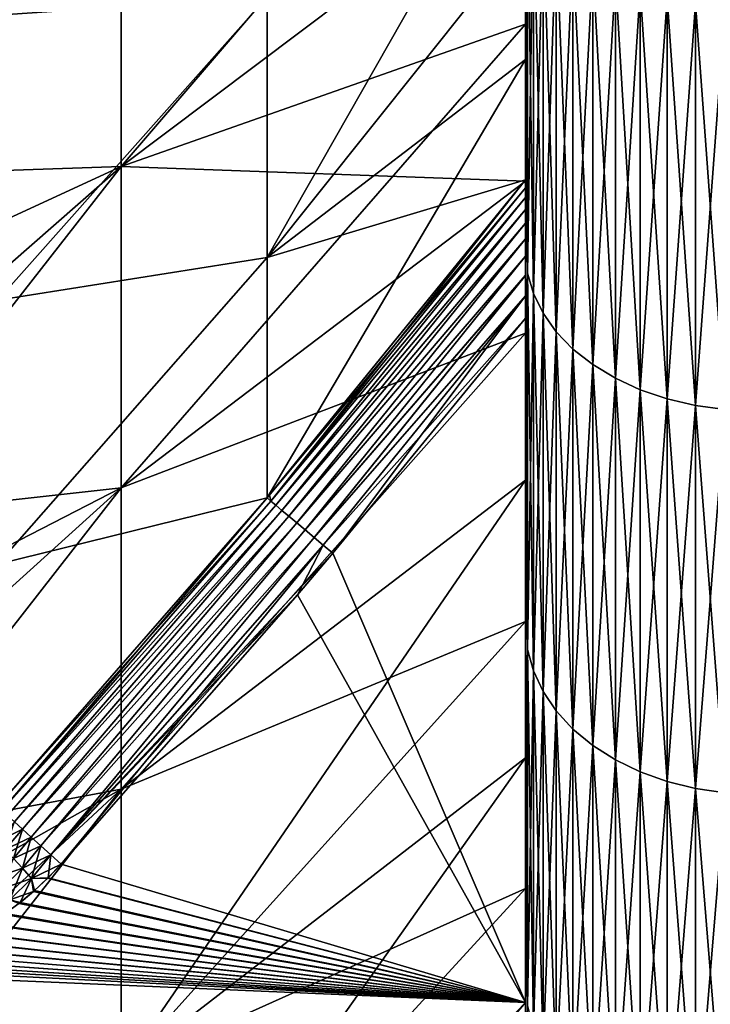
# Model space of a CAD drawing. Header units: metres. Extents: x -2 to 85, y -75 to 96.
# Tile 313 of 444: x 69.05 to 70.55, y 10.46 to 12.61. Entities that reach past the tile are written whole.
import ezdxf

# ---------------------------------------------------------------- set-up
doc = ezdxf.new("R2010")
doc.units = ezdxf.units.M
doc.layers.add('solid_20204500', color=7, linetype='CONTINUOUS')

msp = doc.modelspace()

# ---------------------------------------------------------------- linework, layer by layer
at = {"layer": 'solid_20204500'}
for points in [[(69.267471, 12.287435, 14.064637), (70.150002, 12.951229, 13.550469), (70.150002, 13.315054, 13.943904)], [(69.267471, 13.029425, 14.851955), (69.267471, 12.287435, 14.064637), (70.150002, 13.315054, 13.943904)], [(70.150002, 13.079295, -10.725822), (69.585594, 12.657926, -11.162893), (69.585594, 12.089182, -10.336116)], [(70.150002, 12.794712, -10.318425), (70.150002, 13.079295, -10.725822), (69.585594, 12.089182, -10.336116)], [(69.267471, 13.029469, -14.852), (68.349998, 12.256035, -15.204054), (68.349998, 12.657879, -15.60943)], [(69.267471, 12.287477, -14.064684), (68.349998, 12.256035, -15.204054), (69.267471, 13.029469, -14.852)], [(69.267471, 13.029425, 14.851955), (68.349998, 12.657879, 15.60943), (68.349998, 12.256035, 15.204054)], [(69.267471, 13.029425, 14.851955), (68.349998, 12.256035, 15.204054), (68.349998, 11.864979, 14.78838)], [(69.267471, 13.029425, 14.851955), (68.349998, 11.864979, 14.78838), (69.267471, 12.287435, 14.064637)], [(69.267471, 12.287477, -14.064684), (69.267471, 13.029469, -14.852), (70.150002, 12.951229, -13.550469)], [(69.267471, 12.287477, -14.064684), (70.150002, 12.951229, -13.550469), (70.150002, 12.598007, -13.147576)], [(69.267471, 12.287435, 14.064637), (70.150002, 12.598007, 13.147576), (70.150002, 12.951229, 13.550469)], [(70.150002, 12.77725, -17.241438), (70.150002, 12.598007, -13.147576), (70.150002, 12.951229, -13.550469)], [(70.150002, 12.777249, 17.241438), (70.150002, 12.951229, 13.550469), (70.150002, 12.598007, 13.147576)], [(70.154274, 12.915885, 17.449236), (70.150002, 12.777249, 17.241438), (70.150002, 12.339345, 16.844681)], [(70.154274, 12.054824, 16.666065), (70.154274, 12.915885, 17.449236), (70.150002, 12.339345, 16.844681)], [(70.154274, 12.915885, -17.449236), (70.154274, 12.054824, -16.666065), (70.150002, 12.77725, -17.241438)], [(70.167053, 12.873893, 17.497812), (70.154274, 12.915885, 17.449236), (70.154274, 12.054824, 16.666065)], [(70.167053, 12.010435, -16.71246), (70.154274, 12.054824, -16.666065), (70.154274, 12.915885, -17.449236)], [(70.167053, 12.873893, -17.497812), (70.167053, 12.010435, -16.71246), (70.154274, 12.915885, -17.449236)], [(70.167053, 12.010435, 16.71246), (70.167053, 12.873893, 17.497812), (70.154274, 12.054824, 16.666065)], [(70.18811, 12.833353, 17.544708), (70.167053, 12.873893, 17.497812), (70.167053, 12.010435, 16.71246)], [(70.18811, 11.967581, -16.757252), (70.167053, 12.010435, -16.71246), (70.167053, 12.873893, -17.497812)], [(70.18811, 12.833353, -17.544708), (70.18811, 11.967581, -16.757252), (70.167053, 12.873893, -17.497812)], [(70.18811, 11.967581, 16.757252), (70.18811, 12.833353, 17.544708), (70.167053, 12.010435, 16.71246)], [(70.217087, 12.79496, 17.589121), (70.18811, 12.833353, 17.544708), (70.18811, 11.967581, 16.757252)], [(70.217087, 11.926996, -16.799671), (70.18811, 11.967581, -16.757252), (70.18811, 12.833353, -17.544708)], [(70.217087, 12.79496, -17.589121), (70.217087, 11.926996, -16.799671), (70.18811, 12.833353, -17.544708)], [(70.150002, 12.521114, -9.903249), (70.150002, 12.794712, -10.318425), (69.585594, 12.089182, -10.336116)], [(70.150002, 12.794712, 10.318425), (69.585594, 12.08918, 10.336112), (69.585594, 12.657924, 11.162889)], [(70.150002, 12.794712, 10.318425), (70.150002, 12.521114, 9.903249), (69.585594, 12.08918, 10.336112)], [(70.150002, 12.521114, -9.903249), (70.150002, 12.521114, 9.903249), (70.150002, 12.794712, 10.318425)], [(70.150002, 12.521114, -9.903249), (70.150002, 12.794712, 10.318425), (70.150002, 12.794712, -10.318425)], [(70.150002, 12.77725, -17.241438), (70.150002, 12.339345, -16.844681), (70.150002, 12.598007, -13.147576)], [(70.154274, 12.054824, -16.666065), (70.150002, 12.339345, -16.844681), (70.150002, 12.77725, -17.241438)], [(70.150002, 12.339345, 16.844681), (70.150002, 12.777249, 17.241438), (70.150002, 12.598007, 13.147576)], [(70.217087, 11.926996, 16.799671), (70.217087, 12.79496, 17.589121), (70.18811, 11.967581, 16.757252)], [(70.253479, 12.759372, 17.630289), (70.217087, 12.79496, 17.589121), (70.217087, 11.926996, 16.799671)], [(70.253479, 11.889377, -16.838991), (70.217087, 11.926996, -16.799671), (70.217087, 12.79496, -17.589121)], [(70.253479, 12.759372, -17.630289), (70.253479, 11.889377, -16.838991), (70.217087, 12.79496, -17.589121)], [(70.253479, 11.889377, 16.838991), (70.253479, 12.759372, 17.630289), (70.217087, 11.926996, 16.799671)], [(70.296677, 12.727199, 17.667507), (70.253479, 12.759372, 17.630289), (70.253479, 11.889377, 16.838991)], [(70.296677, 11.855367, -16.874538), (70.253479, 11.889377, -16.838991), (70.253479, 12.759372, -17.630289)], [(70.296677, 12.727199, -17.667507), (70.296677, 11.855367, -16.874538), (70.253479, 12.759372, -17.630289)], [(70.296677, 11.855367, 16.874538), (70.296677, 12.727199, 17.667507), (70.253479, 11.889377, 16.838991)], [(70.345932, 12.698992, 17.700136), (70.296677, 12.727199, 17.667507), (70.296677, 11.855367, 16.874538)], [(70.345932, 11.82555, -16.905704), (70.296677, 11.855367, -16.874538), (70.296677, 12.727199, -17.667507)], [(70.345932, 12.698992, -17.700136), (70.345932, 11.82555, -16.905704), (70.296677, 12.727199, -17.667507)], [(70.345932, 11.82555, 16.905704), (70.345932, 12.698992, 17.700136), (70.296677, 11.855367, 16.874538)], [(70.400398, 12.675236, 17.727617), (70.345932, 12.698992, 17.700136), (70.345932, 11.82555, 16.905704)], [(70.400398, 11.800438, -16.931952), (70.345932, 11.82555, -16.905704), (70.345932, 12.698992, -17.700136)], [(70.400398, 12.675236, -17.727617), (70.400398, 11.800438, -16.931952), (70.345932, 12.698992, -17.700136)], [(70.400398, 11.800438, 16.931952), (70.400398, 12.675236, 17.727617), (70.345932, 11.82555, 16.905704)], [(70.459145, 12.656337, 17.749479), (70.400398, 12.675236, 17.727617), (70.400398, 11.800438, 16.931952)], [(70.459145, 11.78046, -16.952833), (70.400398, 11.800438, -16.931952), (70.400398, 12.675236, -17.727617)], [(70.459145, 12.656337, -17.749479), (70.459145, 11.78046, -16.952833), (70.400398, 12.675236, -17.727617)], [(68.997269, 11.996065, -11.245003), (69.585594, 12.089182, -10.336116), (69.585594, 12.657926, -11.162893)], [(68.997269, 12.617192, -12.08078), (68.997269, 11.996065, -11.245003), (69.585594, 12.657926, -11.162893)], [(68.997269, 11.996065, 11.245003), (69.585594, 12.657924, 11.162889), (69.585594, 12.08918, 10.336112)], [(68.997269, 11.996065, 11.245003), (68.997269, 12.617192, 12.08078), (69.585594, 12.657924, 11.162889)], [(70.459145, 11.78046, 16.952833), (70.459145, 12.656337, 17.749479), (70.400398, 11.800438, 16.931952)], [(70.521156, 12.64262, 17.765347), (70.459145, 12.656337, 17.749479), (70.459145, 11.78046, 16.952833)], [(70.521156, 11.76596, -16.967989), (70.459145, 11.78046, -16.952833), (70.459145, 12.656337, -17.749479)], [(70.521156, 12.64262, -17.765347), (70.521156, 11.76596, -16.967989), (70.459145, 12.656337, -17.749479)], [(70.521156, 11.76596, 16.967989), (70.521156, 12.64262, 17.765347), (70.459145, 11.78046, 16.952833)], [(70.585388, 12.634319, 17.77495), (70.521156, 12.64262, 17.765347), (70.521156, 11.76596, 16.967989)], [(70.585388, 11.757185, -16.97716), (70.521156, 11.76596, -16.967989), (70.521156, 12.64262, -17.765347)], [(70.585388, 12.634319, -17.77495), (70.585388, 11.757185, -16.97716), (70.521156, 12.64262, -17.765347)], [(70.585388, 11.757185, 16.97716), (70.585388, 12.634319, 17.77495), (70.521156, 11.76596, 16.967989)], [(69.267471, 12.287477, -14.064684), (70.150002, 12.598007, -13.147576), (70.150002, 12.255305, -12.735175)], [(69.267471, 11.5868, 13.240301), (70.150002, 12.255305, 12.735175), (70.150002, 12.598007, 13.147576)], [(69.267471, 12.287435, 14.064637), (69.267471, 11.5868, 13.240301), (70.150002, 12.598007, 13.147576)], [(70.150002, 12.339345, -16.844681), (70.150002, 12.255305, -12.735175), (70.150002, 12.598007, -13.147576)], [(70.150002, 12.339345, 16.844681), (70.150002, 12.598007, 13.147576), (70.150002, 12.255305, 12.735175)], [(70.150002, 12.521114, -9.903249), (69.585594, 12.089182, -10.336116), (69.58567, 11.564957, -9.480289)], [(70.150002, 12.521114, 9.903249), (70.150002, 12.258501, 9.480292), (69.585594, 12.08918, 10.336112)], [(70.150002, 12.521114, -9.903249), (69.58567, 11.564957, -9.480289), (70.150002, 12.258501, -9.480292)], [(70.150002, 12.521114, 9.903249), (70.150002, 12.258501, -9.480292), (70.150002, 12.258501, 9.480292)], [(70.150002, 12.521114, -9.903249), (70.150002, 12.258501, -9.480292), (70.150002, 12.521114, 9.903249)], [(70.150002, 12.339345, -16.844681), (70.150002, 11.912081, -16.437119), (70.150002, 12.255305, -12.735175)], [(70.150002, 12.339345, 16.844681), (70.150002, 12.255305, 12.735175), (70.150002, 11.923841, 12.314131)], [(70.150002, 11.912081, 16.437119), (70.150002, 12.339345, 16.844681), (70.150002, 11.923841, 12.314131)], [(70.154274, 12.054824, 16.666065), (70.150002, 12.339345, 16.844681), (70.150002, 11.912081, 16.437119)], [(70.154274, 12.054824, -16.666065), (70.150002, 11.912081, -16.437119), (70.150002, 12.339345, -16.844681)], [(69.267471, 12.287477, -14.064684), (68.349998, 11.484606, -14.362338), (68.349998, 11.864979, -14.78838)], [(69.267471, 11.586839, -13.24035), (68.349998, 11.484606, -14.362338), (69.267471, 12.287477, -14.064684)], [(69.267471, 12.287477, -14.064684), (68.349998, 11.864979, -14.78838), (68.349998, 12.256035, -15.204054)], [(69.267471, 12.287435, 14.064637), (68.349998, 11.864979, 14.78838), (68.349998, 11.484606, 14.362338)], [(69.267471, 12.287435, 14.064637), (68.349998, 11.484606, 14.362338), (68.349998, 11.115688, 13.926798)], [(69.267471, 12.287435, 14.064637), (68.349998, 11.115688, 13.926798), (69.267471, 11.5868, 13.240301)], [(69.267471, 11.586839, -13.24035), (69.267471, 12.287477, -14.064684), (70.150002, 12.255305, -12.735175)], [(69.267471, 11.586839, -13.24035), (70.150002, 12.255305, -12.735175), (70.150002, 11.923841, -12.314131)], [(69.267471, 11.5868, 13.240301), (70.150002, 11.923841, 12.314131), (70.150002, 12.255305, 12.735175)], [(70.150002, 12.258501, 9.480292), (69.58567, 11.564953, 9.480289), (69.585594, 12.08918, 10.336112)], [(69.58567, 11.564957, -9.480289), (69.590881, 11.571139, -9.480292), (70.150002, 12.258501, -9.480292)], [(70.150002, 12.241062, 9.456367), (69.58567, 11.564953, 9.480289), (70.150002, 12.258501, 9.480292)], [(69.594101, 11.557755, 9.4557), (69.58567, 11.564953, 9.480289), (70.150002, 12.241062, 9.456367)], [(69.594101, 11.557755, -9.4557), (70.150002, 12.258501, -9.480292), (69.590881, 11.571139, -9.480292)], [(69.594101, 11.557755, -9.4557), (70.150002, 12.241081, -9.456384), (70.150002, 12.258501, -9.480292)], [(69.594101, 11.557755, -9.4557), (70.150002, 12.219531, -9.4346), (70.150002, 12.241081, -9.456384)], [(69.594101, 11.557755, 9.4557), (70.150002, 12.241062, 9.456367), (70.150002, 12.219536, 9.4346)], [(70.150002, 12.241081, -9.456384), (70.150002, 12.258501, 9.480292), (70.150002, 12.258501, -9.480292)], [(70.150002, 12.241062, 9.456367), (70.150002, 12.258501, 9.480292), (70.150002, 12.241081, -9.456384)], [(70.150002, 11.912081, -16.437119), (70.150002, 11.923841, -12.314131), (70.150002, 12.255305, -12.735175)], [(70.150002, 12.241062, 9.456367), (70.150002, 12.241081, -9.456384), (70.150002, 12.219531, -9.4346)], [(70.150002, 12.241062, 9.456367), (70.150002, 12.219531, -9.4346), (70.150002, 12.219536, 9.4346)], [(69.605026, 11.54854, 9.432824), (69.594101, 11.557755, 9.4557), (70.150002, 12.219536, 9.4346)], [(69.594101, 11.557755, -9.4557), (69.605026, 11.54854, -9.432824), (70.150002, 12.219531, -9.4346)], [(69.605026, 11.54854, 9.432824), (70.150002, 12.219536, 9.4346), (70.150002, 12.193877, 9.414937)], [(69.605026, 11.54854, -9.432824), (70.150002, 12.193825, -9.414902), (70.150002, 12.219531, -9.4346)], [(70.150002, 12.219536, 9.4346), (70.150002, 12.219531, -9.4346), (70.150002, 12.193825, -9.414902)], [(70.150002, 12.219536, 9.4346), (70.150002, 12.193825, -9.414902), (70.150002, 12.193877, 9.414937)], [(69.618202, 11.537425, 9.41208), (69.605026, 11.54854, 9.432824), (70.150002, 12.193877, 9.414937)], [(69.605026, 11.54854, -9.432824), (69.618202, 11.537425, -9.41208), (70.150002, 12.193825, -9.414902)], [(69.618202, 11.537425, 9.41208), (70.150002, 12.193877, 9.414937), (70.150002, 12.163876, 9.397083)], [(69.618202, 11.537425, -9.41208), (70.150002, 12.163835, -9.397061), (70.150002, 12.193825, -9.414902)], [(70.150002, 12.193877, 9.414937), (70.150002, 12.193825, -9.414902), (70.150002, 12.163835, -9.397061)], [(70.150002, 12.193877, 9.414937), (70.150002, 12.163835, -9.397061), (70.150002, 12.163876, 9.397083)], [(69.6334, 11.524611, 9.393844), (69.618202, 11.537425, 9.41208), (70.150002, 12.163876, 9.397083)], [(69.618202, 11.537425, -9.41208), (69.6334, 11.524611, -9.393844), (70.150002, 12.163835, -9.397061)], [(69.6334, 11.524611, 9.393844), (70.150002, 12.163876, 9.397083), (70.150002, 12.129705, 9.381513)], [(69.6334, 11.524611, -9.393844), (70.150002, 12.129683, -9.381504), (70.150002, 12.163835, -9.397061)], [(70.150002, 12.163876, 9.397083), (70.150002, 12.163835, -9.397061), (70.150002, 12.129683, -9.381504)], [(70.150002, 12.163876, 9.397083), (70.150002, 12.129683, -9.381504), (70.150002, 12.129705, 9.381513)], [(69.650337, 11.510332, 9.378448), (69.6334, 11.524611, 9.393844), (70.150002, 12.129705, 9.381513)], [(69.6334, 11.524611, -9.393844), (69.650337, 11.510332, -9.378448), (70.150002, 12.129683, -9.381504)], [(69.650337, 11.510332, 9.378448), (70.150002, 12.129705, 9.381513), (70.150002, 12.091575, 9.36852)], [(69.650337, 11.510332, -9.378448), (70.150002, 12.091559, -9.368516), (70.150002, 12.129683, -9.381504)], [(70.150002, 12.129705, 9.381513), (70.150002, 12.129683, -9.381504), (70.150002, 12.091559, -9.368516)], [(70.150002, 12.129705, 9.381513), (70.150002, 12.091559, -9.368516), (70.150002, 12.091575, 9.36852)], [(69.668694, 11.494847, 9.366174), (69.650337, 11.510332, 9.378448), (70.150002, 12.091575, 9.36852)], [(69.650337, 11.510332, -9.378448), (69.668694, 11.494847, -9.366174), (70.150002, 12.091559, -9.368516)], [(69.668694, 11.494847, 9.366174), (70.150002, 12.091575, 9.36852), (70.150002, 12.050105, 9.358634)], [(69.668694, 11.494847, -9.366174), (70.150002, 12.050056, -9.358627), (70.150002, 12.091559, -9.368516)], [(70.150002, 12.091575, 9.36852), (70.150002, 12.091559, -9.368516), (70.150002, 12.050056, -9.358627)], [(70.150002, 12.091575, 9.36852), (70.150002, 12.050056, -9.358627), (70.150002, 12.050105, 9.358634)], [(68.997269, 11.420297, -10.377354), (69.58567, 11.564957, -9.480289), (69.585594, 12.089182, -10.336116)], [(68.997269, 11.996065, -11.245003), (68.997269, 11.420297, -10.377354), (69.585594, 12.089182, -10.336116)], [(68.997269, 11.420297, 10.377354), (69.585594, 12.08918, 10.336112), (69.58567, 11.564953, 9.480289)], [(68.997269, 11.420297, 10.377354), (68.997269, 11.996065, 11.245003), (69.585594, 12.08918, 10.336112)], [(69.688156, 11.478439, 9.357244), (69.668694, 11.494847, 9.366174), (70.150002, 12.050105, 9.358634)], [(69.668694, 11.494847, -9.366174), (69.688156, 11.478439, -9.357244), (70.150002, 12.050056, -9.358627)], [(69.688156, 11.478439, 9.357244), (70.150002, 12.050105, 9.358634), (70.150002, 12.005143, 9.352406)], [(69.688156, 11.478439, -9.357244), (70.150002, 12.005094, -9.352399), (70.150002, 12.050056, -9.358627)], [(70.154274, 12.054824, 16.666065), (70.150002, 11.912081, 16.437119), (70.150002, 11.49535, 16.018608)], [(70.154274, 11.234367, 15.840452), (70.154274, 12.054824, 16.666065), (70.150002, 11.49535, 16.018608)], [(70.154274, 12.054824, -16.666065), (70.154274, 11.234367, -15.840452), (70.150002, 11.912081, -16.437119)], [(70.150002, 12.050105, 9.358634), (70.150002, 12.050056, -9.358627), (70.150002, 12.005143, 9.352406)], [(70.150002, 12.005143, 9.352406), (70.150002, 12.050056, -9.358627), (70.150002, 12.005094, -9.352399)], [(70.167053, 12.010435, 16.71246), (70.154274, 12.054824, 16.666065), (70.154274, 11.234367, 15.840452)], [(70.167053, 11.187696, -15.884549), (70.154274, 11.234367, -15.840452), (70.154274, 12.054824, -16.666065)], [(70.167053, 12.010435, -16.71246), (70.167053, 11.187696, -15.884549), (70.154274, 12.054824, -16.666065)], [(69.708359, 11.461405, 9.351819), (69.688156, 11.478439, 9.357244), (70.150002, 12.005143, 9.352406)], [(69.688156, 11.478439, -9.357244), (69.708359, 11.461405, -9.351819), (70.150002, 12.005094, -9.352399)], [(69.708359, 11.461405, 9.351819), (70.150002, 12.005143, 9.352406), (70.150002, 11.956676, 9.35)], [(69.708359, 11.461405, -9.351819), (69.72892, 11.444045, -9.35), (70.150002, 12.005094, -9.352399)], [(70.150002, 12.005094, -9.352399), (69.72892, 11.444045, -9.35), (70.150002, 11.956676, -9.35)], [(70.150002, 12.005143, 9.352406), (70.150002, 11.956676, -9.35), (70.150002, 11.956676, 9.35)], [(70.150002, 12.005143, 9.352406), (70.150002, 12.005094, -9.352399), (70.150002, 11.956676, -9.35)], [(70.167053, 11.187696, 15.884549), (70.167053, 12.010435, 16.71246), (70.154274, 11.234367, 15.840452)], [(70.18811, 11.967581, 16.757252), (70.167053, 12.010435, 16.71246), (70.167053, 11.187696, 15.884549)], [(70.18811, 11.142636, -15.927122), (70.167053, 11.187696, -15.884549), (70.167053, 12.010435, -16.71246)], [(70.18811, 11.967581, -16.757252), (70.18811, 11.142636, -15.927122), (70.167053, 12.010435, -16.71246)], [(70.18811, 11.142636, 15.927122), (70.18811, 11.967581, 16.757252), (70.167053, 11.187696, 15.884549)], [(70.217087, 11.926996, 16.799671), (70.18811, 11.967581, 16.757252), (70.18811, 11.142636, 15.927122)], [(70.217087, 11.099963, -15.967441), (70.18811, 11.142636, -15.927122), (70.18811, 11.967581, -16.757252)], [(70.217087, 11.926996, -16.799671), (70.217087, 11.099963, -15.967441), (70.18811, 11.967581, -16.757252)], [(69.708359, 11.461405, 9.351819), (70.150002, 11.956676, 9.35), (69.72892, 11.444045, 9.35)], [(69.72892, 11.444045, 9.35), (70.150002, 11.956676, 9.35), (70.150002, 10.463802, 9.35)], [(70.150002, 11.956676, -9.35), (69.72892, 11.444045, -9.35), (70.150002, 10.463802, -9.35)], [(70.150002, 10.463802, -9.35), (70.150002, 10.463802, 9.35), (70.150002, 11.956676, 9.35)], [(70.150002, 11.956676, -9.35), (70.150002, 10.463802, -9.35), (70.150002, 11.956676, 9.35)], [(69.267471, 10.929399, -12.381167), (70.150002, 11.923841, -12.314131), (70.150002, 11.603672, -11.884462)], [(69.267471, 10.929399, -12.381167), (69.267471, 11.586839, -13.24035), (70.150002, 11.923841, -12.314131)], [(69.267471, 10.929362, 12.381117), (70.150002, 11.603672, 11.884462), (70.150002, 11.923841, 12.314131)], [(69.267471, 11.5868, 13.240301), (69.267471, 10.929362, 12.381117), (70.150002, 11.923841, 12.314131)], [(70.150002, 11.912081, -16.437119), (70.150002, 11.603672, -11.884462), (70.150002, 11.923841, -12.314131)], [(70.150002, 11.912081, 16.437119), (70.150002, 11.923841, 12.314131), (70.150002, 11.603672, 11.884462)], [(70.217087, 11.099963, 15.967441), (70.217087, 11.926996, 16.799671), (70.18811, 11.142636, 15.927122)], [(70.253479, 11.889377, 16.838991), (70.217087, 11.926996, 16.799671), (70.217087, 11.099963, 15.967441)], [(70.253479, 11.060408, -16.004812), (70.217087, 11.099963, -15.967441), (70.217087, 11.926996, -16.799671)], [(70.253479, 11.889377, -16.838991), (70.253479, 11.060408, -16.004812), (70.217087, 11.926996, -16.799671)], [(70.150002, 11.912081, -16.437119), (70.150002, 11.49535, -16.018608), (70.150002, 11.603672, -11.884462)], [(70.150002, 11.49535, 16.018608), (70.150002, 11.912081, 16.437119), (70.150002, 11.603672, 11.884462)], [(70.154274, 11.234367, -15.840452), (70.150002, 11.49535, -16.018608), (70.150002, 11.912081, -16.437119)], [(70.253479, 11.060408, 16.004812), (70.253479, 11.889377, 16.838991), (70.217087, 11.099963, 15.967441)], [(70.296677, 11.855367, 16.874538), (70.253479, 11.889377, 16.838991), (70.253479, 11.060408, 16.004812)], [(70.296677, 11.024648, -16.038599), (70.253479, 11.060408, -16.004812), (70.253479, 11.889377, -16.838991)], [(70.296677, 11.855367, -16.874538), (70.296677, 11.024648, -16.038599), (70.253479, 11.889377, -16.838991)], [(70.296677, 11.024648, 16.038599), (70.296677, 11.855367, 16.874538), (70.253479, 11.060408, 16.004812)], [(70.345932, 11.82555, 16.905704), (70.296677, 11.855367, 16.874538), (70.296677, 11.024648, 16.038599)], [(70.345932, 10.993297, -16.06822), (70.296677, 11.024648, -16.038599), (70.296677, 11.855367, -16.874538)], [(70.345932, 11.82555, -16.905704), (70.345932, 10.993297, -16.06822), (70.296677, 11.855367, -16.874538)], [(70.345932, 10.993297, 16.06822), (70.345932, 11.82555, 16.905704), (70.296677, 11.024648, 16.038599)], [(70.400398, 11.800438, 16.931952), (70.345932, 11.82555, 16.905704), (70.345932, 10.993297, 16.06822)], [(70.400398, 10.966892, -16.093168), (70.345932, 10.993297, -16.06822), (70.345932, 11.82555, -16.905704)], [(70.400398, 11.800438, -16.931952), (70.400398, 10.966892, -16.093168), (70.345932, 11.82555, -16.905704)], [(70.400398, 10.966892, 16.093168), (70.400398, 11.800438, 16.931952), (70.345932, 10.993297, 16.06822)], [(70.459145, 11.78046, 16.952833), (70.400398, 11.800438, 16.931952), (70.400398, 10.966892, 16.093168)], [(70.459145, 10.945887, -16.113014), (70.400398, 10.966892, -16.093168), (70.400398, 11.800438, -16.931952)], [(70.459145, 11.78046, -16.952833), (70.459145, 10.945887, -16.113014), (70.400398, 11.800438, -16.931952)], [(70.459145, 10.945887, 16.113014), (70.459145, 11.78046, 16.952833), (70.400398, 10.966892, 16.093168)], [(70.521156, 11.76596, 16.967989), (70.459145, 11.78046, 16.952833), (70.459145, 10.945887, 16.113014)], [(70.521156, 10.93064, -16.127419), (70.459145, 10.945887, -16.113014), (70.459145, 11.78046, -16.952833)], [(70.521156, 11.76596, -16.967989), (70.521156, 10.93064, -16.127419), (70.459145, 11.78046, -16.952833)], [(70.521156, 10.93064, 16.127419), (70.521156, 11.76596, 16.967989), (70.459145, 10.945887, 16.113014)], [(70.585388, 11.757185, 16.97716), (70.521156, 11.76596, 16.967989), (70.521156, 10.93064, 16.127419)], [(70.585388, 10.921414, -16.136135), (70.521156, 10.93064, -16.127419), (70.521156, 11.76596, -16.967989)], [(70.585388, 11.757185, -16.97716), (70.585388, 10.921414, -16.136135), (70.521156, 11.76596, -16.967989)], [(70.585388, 10.921414, 16.136135), (70.585388, 11.757185, 16.97716), (70.521156, 10.93064, 16.127419)], [(69.267471, 10.929399, -12.381167), (70.150002, 11.603672, -11.884462), (70.150002, 11.294749, -11.446157)], [(69.267471, 10.316854, 11.489347), (70.150002, 11.294749, 11.446157), (70.150002, 11.603672, 11.884462)], [(69.267471, 10.929362, 12.381117), (69.267471, 10.316854, 11.489347), (70.150002, 11.603672, 11.884462)], [(70.150002, 11.49535, -16.018608), (70.150002, 11.294749, -11.446157), (70.150002, 11.603672, -11.884462)], [(70.150002, 11.49535, 16.018608), (70.150002, 11.603672, 11.884462), (70.150002, 11.294749, 11.446157)], [(69.267471, 11.586839, -13.24035), (68.349998, 10.758316, -13.481817), (68.349998, 11.115688, -13.926798)], [(69.267471, 10.929399, -12.381167), (68.349998, 10.758316, -13.481817), (69.267471, 11.586839, -13.24035)], [(69.267471, 11.586839, -13.24035), (68.349998, 11.115688, -13.926798), (68.349998, 11.484606, -14.362338)], [(69.267471, 11.5868, 13.240301), (68.349998, 11.115688, 13.926798), (68.349998, 10.758316, 13.481817)], [(69.267471, 11.5868, 13.240301), (68.349998, 10.758316, 13.481817), (68.349998, 10.412411, 13.027346)], [(69.267471, 11.5868, 13.240301), (68.349998, 10.412411, 13.027346), (69.267471, 10.929362, 12.381117)], [(68.997269, 11.420297, -10.377354), (68.997269, 10.891521, -9.480292), (69.58567, 11.564957, -9.480289)], [(69.006622, 10.883057, -9.452898), (69.58567, 11.564957, -9.480289), (68.997269, 10.891521, -9.480292)], [(68.997269, 10.891521, 9.480292), (68.997269, 11.420297, 10.377354), (69.58567, 11.564953, 9.480289)], [(69.594101, 11.557755, 9.4557), (68.997269, 10.891521, 9.480292), (69.58567, 11.564953, 9.480289)], [(69.006622, 10.883057, 9.452898), (68.997269, 10.891521, 9.480292), (69.594101, 11.557755, 9.4557)], [(69.594101, 11.557755, -9.4557), (69.58567, 11.564957, -9.480289), (69.006622, 10.883057, -9.452898)], [(69.594101, 11.557755, -9.4557), (69.006622, 10.883057, -9.452898), (69.605026, 11.54854, -9.432824)], [(69.006622, 10.883057, 9.452898), (69.594101, 11.557755, 9.4557), (69.605026, 11.54854, 9.432824)], [(69.594101, 11.557755, -9.4557), (69.590881, 11.571139, -9.480292), (69.58567, 11.564957, -9.480289)], [(69.605026, 11.54854, -9.432824), (69.006622, 10.883057, -9.452898), (69.019012, 10.871837, -9.427544)], [(69.019012, 10.871837, 9.427543), (69.006622, 10.883057, 9.452898), (69.605026, 11.54854, 9.432824)], [(69.605026, 11.54854, -9.432824), (69.019012, 10.871837, -9.427544), (69.618202, 11.537425, -9.41208)], [(69.019012, 10.871837, 9.427543), (69.605026, 11.54854, 9.432824), (69.618202, 11.537425, 9.41208)], [(69.618202, 11.537425, -9.41208), (69.019012, 10.871837, -9.427544), (69.034111, 10.858171, -9.405012)], [(69.034111, 10.858171, 9.405012), (69.019012, 10.871837, 9.427543), (69.618202, 11.537425, 9.41208)], [(69.618202, 11.537425, -9.41208), (69.034111, 10.858171, -9.405012), (69.6334, 11.524611, -9.393844)], [(69.034111, 10.858171, 9.405012), (69.618202, 11.537425, 9.41208), (69.6334, 11.524611, 9.393844)], [(69.6334, 11.524611, -9.393844), (69.034111, 10.858171, -9.405012), (69.051567, 10.842372, -9.385824)], [(69.051567, 10.842372, 9.385824), (69.034111, 10.858171, 9.405012), (69.6334, 11.524611, 9.393844)], [(69.6334, 11.524611, -9.393844), (69.051567, 10.842372, -9.385824), (69.650337, 11.510332, -9.378448)], [(69.051567, 10.842372, 9.385824), (69.6334, 11.524611, 9.393844), (69.650337, 11.510332, 9.378448)], [(69.650337, 11.510332, -9.378448), (69.051567, 10.842372, -9.385824), (69.070976, 10.824807, -9.370422)], [(69.070976, 10.824806, 9.370422), (69.051567, 10.842372, 9.385824), (69.650337, 11.510332, 9.378448)], [(69.650337, 11.510332, -9.378448), (69.070976, 10.824807, -9.370422), (69.668694, 11.494847, -9.366174)], [(69.070976, 10.824806, 9.370422), (69.650337, 11.510332, 9.378448), (69.668694, 11.494847, 9.366174)], [(69.668694, 11.494847, -9.366174), (69.070976, 10.824807, -9.370422), (69.091888, 10.805879, -9.359161)], [(69.091888, 10.805879, 9.359161), (69.070976, 10.824806, 9.370422), (69.668694, 11.494847, 9.366174)], [(69.668694, 11.494847, -9.366174), (69.091888, 10.805879, -9.359161), (69.688156, 11.478439, -9.357244)], [(69.091888, 10.805879, 9.359161), (69.668694, 11.494847, 9.366174), (69.688156, 11.478439, 9.357244)], [(70.150002, 11.49535, -16.018608), (70.150002, 11.089282, -15.589325), (70.150002, 11.294749, -11.446157)], [(70.150002, 11.089282, 15.589325), (70.150002, 11.49535, 16.018608), (70.150002, 11.294749, 11.446157)], [(70.154274, 11.234367, 15.840452), (70.150002, 11.49535, 16.018608), (70.150002, 11.089282, 15.589325)], [(70.154274, 11.234367, -15.840452), (70.150002, 11.089282, -15.589325), (70.150002, 11.49535, -16.018608)], [(69.688156, 11.478439, -9.357244), (69.091888, 10.805879, -9.359161), (69.113823, 10.786024, -9.352302)], [(69.113823, 10.786024, 9.352302), (69.091888, 10.805879, 9.359161), (69.688156, 11.478439, 9.357244)], [(69.688156, 11.478439, -9.357244), (69.113823, 10.786024, -9.352302), (69.708359, 11.461405, -9.351819)], [(69.113823, 10.786024, 9.352302), (69.688156, 11.478439, 9.357244), (69.708359, 11.461405, 9.351819)], [(69.113823, 10.786024, 9.352302), (69.708359, 11.461405, 9.351819), (69.72892, 11.444045, 9.35)], [(69.708359, 11.461405, -9.351819), (69.113823, 10.786024, -9.352302), (69.136253, 10.765722, -9.35)], [(69.708359, 11.461405, -9.351819), (69.136253, 10.765722, -9.35), (69.652214, 11.353508, -9.35)], [(69.708359, 11.461405, -9.351819), (69.652214, 11.353508, -9.35), (69.72892, 11.444045, -9.35)], [(69.113823, 10.786024, 9.352302), (69.72892, 11.444045, 9.35), (69.652214, 11.353508, 9.35)], [(69.652214, 11.353508, 9.35), (69.72892, 11.444045, 9.35), (70.150002, 10.463802, 9.35)], [(69.72892, 11.444045, -9.35), (69.652214, 11.353508, -9.35), (70.150002, 10.463802, -9.35)], [(69.113823, 10.786024, 9.352302), (69.652214, 11.353508, 9.35), (69.136253, 10.765722, 9.35)], [(69.136253, 10.765722, 9.35), (69.652214, 11.353508, 9.35), (70.150002, 10.463802, 9.35)], [(69.652214, 11.353508, -9.35), (69.136253, 10.765722, -9.35), (70.150002, 10.463802, -9.35)], [(69.267471, 10.316889, -11.489399), (70.150002, 11.294749, -11.446157), (70.150002, 10.997753, -11.000196)], [(69.267471, 10.316889, -11.489399), (69.267471, 10.929399, -12.381167), (70.150002, 11.294749, -11.446157)], [(69.267471, 10.316854, 11.489347), (70.150002, 10.997753, 11.000196), (70.150002, 11.294749, 11.446157)], [(70.150002, 11.089282, -15.589325), (70.150002, 10.997753, -11.000196), (70.150002, 11.294749, -11.446157)], [(70.150002, 11.089282, 15.589325), (70.150002, 11.294749, 11.446157), (70.150002, 10.997753, 11.000196)], [(70.154274, 11.234367, 15.840452), (70.150002, 11.089282, 15.589325), (70.150002, 10.694671, 15.150101)], [(70.154274, 10.456607, 14.974502), (70.154274, 11.234367, 15.840452), (70.150002, 10.694671, 15.150101)], [(70.154274, 11.234367, -15.840452), (70.154274, 10.456607, -14.974502), (70.150002, 11.089282, -15.589325)], [(70.167053, 11.187696, 15.884549), (70.154274, 11.234367, 15.840452), (70.154274, 10.456607, 14.974502)], [(70.167053, 10.407769, -15.016189), (70.154274, 10.456607, -14.974502), (70.154274, 11.234367, -15.840452)], [(70.167053, 11.187696, -15.884549), (70.167053, 10.407769, -15.016189), (70.154274, 11.234367, -15.840452)], [(70.167053, 10.407769, 15.016189), (70.167053, 11.187696, 15.884549), (70.154274, 10.456607, 14.974502)], [(70.18811, 11.142636, 15.927122), (70.167053, 11.187696, 15.884549), (70.167053, 10.407769, 15.016189)], [(70.18811, 10.36062, -15.056434), (70.167053, 10.407769, -15.016189), (70.167053, 11.187696, -15.884549)], [(70.18811, 11.142636, -15.927122), (70.18811, 10.36062, -15.056434), (70.167053, 11.187696, -15.884549)], [(70.18811, 10.36062, 15.056434), (70.18811, 11.142636, 15.927122), (70.167053, 10.407769, 15.016189)], [(70.217087, 11.099963, 15.967441), (70.18811, 11.142636, 15.927122), (70.18811, 10.36062, 15.056434)], [(70.217087, 10.315967, -15.094547), (70.18811, 10.36062, -15.056434), (70.18811, 11.142636, -15.927122)], [(70.217087, 11.099963, -15.967441), (70.217087, 10.315967, -15.094547), (70.18811, 11.142636, -15.927122)], [(70.150002, 11.089282, -15.589325), (70.150002, 10.694671, -15.150102), (70.150002, 10.997753, -11.000196)], [(70.150002, 11.089282, 15.589325), (70.150002, 10.997753, 11.000196), (70.150002, 10.712928, 10.54693)], [(70.150002, 10.694671, 15.150101), (70.150002, 11.089282, 15.589325), (70.150002, 10.712928, 10.54693)], [(70.154274, 10.456607, -14.974502), (70.150002, 10.694671, -15.150102), (70.150002, 11.089282, -15.589325)], [(70.217087, 10.315967, 15.094547), (70.217087, 11.099963, 15.967441), (70.18811, 10.36062, 15.056434)], [(70.253479, 11.060408, 16.004812), (70.217087, 11.099963, 15.967441), (70.217087, 10.315967, 15.094547)], [(70.253479, 10.274576, -15.129877), (70.217087, 10.315967, -15.094547), (70.217087, 11.099963, -15.967441)], [(70.253479, 11.060408, -16.004812), (70.253479, 10.274576, -15.129877), (70.217087, 11.099963, -15.967441)], [(70.253479, 10.274576, 15.129877), (70.253479, 11.060408, 16.004812), (70.217087, 10.315967, 15.094547)], [(70.296677, 11.024648, 16.038599), (70.253479, 11.060408, 16.004812), (70.253479, 10.274576, 15.129877)], [(70.296677, 10.237158, -15.161817), (70.253479, 10.274576, -15.129877), (70.253479, 11.060408, -16.004812)], [(70.296677, 11.024648, -16.038599), (70.296677, 10.237158, -15.161817), (70.253479, 11.060408, -16.004812)], [(70.296677, 10.237158, 15.161817), (70.296677, 11.024648, 16.038599), (70.253479, 10.274576, 15.129877)], [(70.345932, 10.993297, 16.06822), (70.296677, 11.024648, 16.038599), (70.296677, 10.237158, 15.161817)], [(70.345932, 10.204352, -15.189818), (70.296677, 10.237158, -15.161817), (70.296677, 11.024648, -16.038599)], [(70.345932, 10.993297, -16.06822), (70.345932, 10.204352, -15.189818), (70.296677, 11.024648, -16.038599)], [(69.267471, 10.316889, -11.489399), (70.150002, 10.997753, -11.000196), (70.150002, 10.712928, -10.54693)], [(69.267471, 9.750888, 10.567338), (70.150002, 10.712928, 10.54693), (70.150002, 10.997753, 11.000196)], [(69.267471, 10.316854, 11.489347), (69.267471, 9.750888, 10.567338), (70.150002, 10.997753, 11.000196)], [(70.150002, 10.694671, -15.150102), (70.150002, 10.712928, -10.54693), (70.150002, 10.997753, -11.000196)], [(70.345932, 10.204352, 15.189818), (70.345932, 10.993297, 16.06822), (70.296677, 10.237158, 15.161817)], [(70.400398, 10.966892, 16.093168), (70.345932, 10.993297, 16.06822), (70.345932, 10.204352, 15.189818)], [(70.400398, 10.176723, -15.213402), (70.345932, 10.204352, -15.189818), (70.345932, 10.993297, -16.06822)], [(70.400398, 10.966892, -16.093168), (70.400398, 10.176723, -15.213402), (70.345932, 10.993297, -16.06822)], [(70.400398, 10.176723, 15.213402), (70.400398, 10.966892, 16.093168), (70.345932, 10.204352, 15.189818)], [(70.459145, 10.945887, 16.113014), (70.400398, 10.966892, 16.093168), (70.400398, 10.176723, 15.213402)], [(70.459145, 10.154743, -15.232163), (70.400398, 10.176723, -15.213402), (70.400398, 10.966892, -16.093168)], [(70.459145, 10.945887, -16.113014), (70.459145, 10.154743, -15.232163), (70.400398, 10.966892, -16.093168)], [(70.459145, 10.154743, 15.232163), (70.459145, 10.945887, 16.113014), (70.400398, 10.176723, 15.213402)], [(70.521156, 10.93064, 16.127419), (70.459145, 10.945887, 16.113014), (70.459145, 10.154743, 15.232163)], [(70.521156, 10.138789, -15.245781), (70.459145, 10.154743, -15.232163), (70.459145, 10.945887, -16.113014)], [(70.521156, 10.93064, -16.127419), (70.521156, 10.138789, -15.245781), (70.459145, 10.945887, -16.113014)], [(70.521156, 10.138789, 15.245781), (70.521156, 10.93064, 16.127419), (70.459145, 10.154743, 15.232163)], [(70.585388, 10.921414, 16.136135), (70.521156, 10.93064, 16.127419), (70.521156, 10.138789, 15.245781)], [(70.585388, 10.129135, -15.254021), (70.521156, 10.138789, -15.245781), (70.521156, 10.93064, -16.127419)], [(70.585388, 10.921414, -16.136135), (70.585388, 10.129135, -15.254021), (70.521156, 10.93064, -16.127419)], [(69.267471, 10.929399, -12.381167), (68.349998, 10.078675, -12.564307), (68.349998, 10.412411, -13.027346)], [(69.267471, 10.316889, -11.489399), (68.349998, 10.078675, -12.564307), (69.267471, 10.929399, -12.381167)], [(69.267471, 10.929399, -12.381167), (68.349998, 10.412411, -13.027346), (68.349998, 10.758316, -13.481817)], [(69.267471, 10.929362, 12.381117), (68.349998, 10.412411, 13.027346), (68.349998, 10.078675, 12.564307)], [(69.267471, 10.929362, 12.381117), (68.349998, 10.078675, 12.564307), (68.349998, 9.757175, 12.092742)], [(69.267471, 10.929362, 12.381117), (68.349998, 9.757175, 12.092742), (69.267471, 10.316854, 11.489347)], [(70.585388, 10.129135, 15.254021), (70.585388, 10.921414, 16.136135), (70.521156, 10.138789, 15.245781)], [(69.034111, 10.858171, -9.405012), (68.997925, 10.815314, -9.400846), (69.051567, 10.842372, -9.385824)], [(69.014214, 10.797529, 9.382395), (69.034111, 10.858171, 9.405012), (69.051567, 10.842372, 9.385824)], [(68.997925, 10.815314, -9.400846), (69.014229, 10.797537, -9.382391), (69.051567, 10.842372, -9.385824)], [(69.014214, 10.797529, 9.382395), (69.051567, 10.842372, 9.385824), (69.032211, 10.777897, 9.367805)], [(69.051567, 10.842372, -9.385824), (69.014229, 10.797537, -9.382391), (69.070976, 10.824807, -9.370422)], [(69.014229, 10.797537, -9.382391), (69.032234, 10.777905, -9.367801), (69.070976, 10.824807, -9.370422)], [(69.032211, 10.777897, 9.367805), (69.051567, 10.842372, 9.385824), (69.070976, 10.824806, 9.370422)], [(69.032211, 10.777897, 9.367805), (69.070976, 10.824806, 9.370422), (69.051498, 10.756863, 9.357418)], [(69.070976, 10.824807, -9.370422), (69.032234, 10.777905, -9.367801), (69.091888, 10.805879, -9.359161)], [(69.051498, 10.756863, 9.357418), (69.070976, 10.824806, 9.370422), (69.091888, 10.805879, 9.359161)], [(69.032234, 10.777905, -9.367801), (69.051521, 10.756871, -9.357411), (69.091888, 10.805879, -9.359161)], [(69.051498, 10.756863, 9.357418), (69.091888, 10.805879, 9.359161), (69.071625, 10.734912, 9.351471)], [(69.091888, 10.805879, -9.359161), (69.051521, 10.756871, -9.357411), (69.113823, 10.786024, -9.352302)], [(69.071625, 10.734912, 9.351471), (69.091888, 10.805879, 9.359161), (69.113823, 10.786024, 9.352302)], [(69.051521, 10.756871, -9.357411), (69.071648, 10.734921, -9.351463), (69.113823, 10.786024, -9.352302)], [(69.071625, 10.734912, 9.351471), (69.113823, 10.786024, 9.352302), (69.107903, 10.736038, 9.35)], [(69.113823, 10.786024, -9.352302), (69.071648, 10.734921, -9.351463), (69.136253, 10.765722, -9.35)], [(69.113823, 10.786024, 9.352302), (69.136253, 10.765722, 9.35), (69.107903, 10.736038, 9.35)], [(69.032234, 10.777905, -9.367801), (68.988708, 10.735004, -9.365562), (69.051521, 10.756871, -9.357411)], [(69.032211, 10.777897, 9.367805), (69.051498, 10.756863, 9.357418), (69.005997, 10.711964, 9.355981)], [(69.071648, 10.734921, -9.351463), (69.10672, 10.735005, -9.35), (69.136253, 10.765722, -9.35)], [(69.136253, 10.765722, -9.35), (69.10672, 10.735005, -9.35), (70.150002, 10.463802, -9.35)], [(69.107903, 10.736038, 9.35), (69.136253, 10.765722, 9.35), (70.150002, 10.463802, 9.35)], [(68.988708, 10.735004, -9.365562), (69.006042, 10.711985, -9.355976), (69.051521, 10.756871, -9.357411)], [(69.005997, 10.711964, 9.355981), (69.051498, 10.756863, 9.357418), (69.024002, 10.688049, 9.35087)], [(69.051521, 10.756871, -9.357411), (69.006042, 10.711985, -9.355976), (69.071648, 10.734921, -9.351463)], [(69.051498, 10.756863, 9.357418), (69.071625, 10.734912, 9.351471), (69.024002, 10.688049, 9.35087)], [(69.006042, 10.711985, -9.355976), (69.024055, 10.688071, -9.350864), (69.071648, 10.734921, -9.351463)], [(69.024002, 10.688049, 9.35087), (69.071625, 10.734912, 9.351471), (69.046883, 10.682213, 9.35)], [(69.071648, 10.734921, -9.351463), (69.024055, 10.688071, -9.350864), (69.076088, 10.706495, -9.35)], [(69.071625, 10.734912, 9.351471), (69.078117, 10.708204, 9.35), (69.046883, 10.682213, 9.35)], [(69.071625, 10.734912, 9.351471), (69.107903, 10.736038, 9.35), (69.078117, 10.708204, 9.35)], [(69.071648, 10.734921, -9.351463), (69.076088, 10.706495, -9.35), (69.10672, 10.735005, -9.35)], [(69.10672, 10.735005, -9.35), (69.076088, 10.706495, -9.35), (70.150002, 10.463802, -9.35)], [(69.078117, 10.708204, 9.35), (69.107903, 10.736038, 9.35), (70.150002, 10.463802, 9.35)], [(69.024055, 10.688071, -9.350864), (69.044365, 10.680191, -9.35), (69.076088, 10.706495, -9.35)], [(69.076088, 10.706495, -9.35), (69.044365, 10.680191, -9.35), (70.150002, 10.463802, -9.35)], [(69.046883, 10.682213, 9.35), (69.078117, 10.708204, 9.35), (70.150002, 10.463802, 9.35)], [(69.267471, 9.750919, -10.567391), (70.150002, 10.712928, -10.54693), (70.150002, 10.440042, -10.086029)], [(69.267471, 9.750919, -10.567391), (69.267471, 10.316889, -11.489399), (70.150002, 10.712928, -10.54693)], [(69.267471, 9.750888, 10.567338), (70.150002, 10.440042, 10.086029), (70.150002, 10.712928, 10.54693)], [(70.150002, 10.694671, -15.150102), (70.150002, 10.440042, -10.086029), (70.150002, 10.712928, -10.54693)], [(70.150002, 10.694671, 15.150101), (70.150002, 10.712928, 10.54693), (70.150002, 10.440042, 10.086029)], [(70.150002, 10.694671, -15.150102), (70.150002, 10.311372, -14.700738), (70.150002, 10.440042, -10.086029)], [(70.150002, 10.311371, 14.700737), (70.150002, 10.694671, 15.150101), (70.150002, 10.440042, 10.086029)], [(70.154274, 10.456607, 14.974502), (70.150002, 10.694671, 15.150101), (70.150002, 10.311371, 14.700737)], [(70.154274, 10.456607, -14.974502), (70.150002, 10.311372, -14.700738), (70.150002, 10.694671, -15.150102)], [(69.044365, 10.680191, -9.35), (69.011421, 10.656064, -9.35), (70.150002, 10.463802, -9.35)], [(69.024002, 10.688049, 9.35087), (69.046883, 10.682213, 9.35), (69.01403, 10.657919, 9.35)], [(69.01403, 10.657919, 9.35), (69.046883, 10.682213, 9.35), (70.150002, 10.463802, 9.35)], [(69.011421, 10.656064, -9.35), (68.977478, 10.634168, -9.35), (70.150002, 10.463802, -9.35)], [(68.979866, 10.635592, 9.35), (69.01403, 10.657919, 9.35), (70.150002, 10.463802, 9.35)], [(68.977478, 10.634168, -9.35), (68.942818, 10.614573, -9.35), (70.150002, 10.463802, -9.35)], [(68.944817, 10.615623, 9.35), (68.979866, 10.635592, 9.35), (70.150002, 10.463802, 9.35)], [(68.942818, 10.614573, -9.35), (68.907318, 10.597257, -9.35), (70.150002, 10.463802, -9.35)], [(68.908646, 10.597912, 9.35), (68.944817, 10.615623, 9.35), (70.150002, 10.463802, 9.35)], [(68.907318, 10.597257, -9.35), (68.871223, 10.582254, -9.35), (70.150002, 10.463802, -9.35)], [(68.871811, 10.582542, 9.35), (68.908646, 10.597912, 9.35), (70.150002, 10.463802, 9.35)], [(68.797226, 10.559237, 9.35), (68.834755, 10.569664, 9.35), (70.150002, 10.463802, 9.35)], [(68.83477, 10.569618, -9.35), (68.797821, 10.559338, -9.35), (70.150002, 10.463802, -9.35)], [(68.834755, 10.569664, 9.35), (68.871811, 10.582542, 9.35), (70.150002, 10.463802, 9.35)], [(68.871223, 10.582254, -9.35), (68.83477, 10.569618, -9.35), (70.150002, 10.463802, -9.35)], [(68.723778, 10.545698, -9.35), (68.649818, 10.541263, -9.35), (70.150002, 10.463802, -9.35)], [(68.649818, 10.541263, 9.35), (68.722855, 10.545512, 9.35), (70.150002, 10.463802, 9.35)], [(68.722855, 10.545512, 9.35), (68.759796, 10.551197, 9.35), (70.150002, 10.463802, 9.35)], [(68.760735, 10.551372, -9.35), (68.723778, 10.545698, -9.35), (70.150002, 10.463802, -9.35)], [(68.759796, 10.551197, 9.35), (68.797226, 10.559237, 9.35), (70.150002, 10.463802, 9.35)], [(68.797821, 10.559338, -9.35), (68.760735, 10.551372, -9.35), (70.150002, 10.463802, -9.35)], [(68.649818, 10.541263, 9.35), (70.150002, 10.463802, 9.35), (68.349998, 10.541263, 9.35)], [(69.527649, 9.776623, 9.35), (68.349998, 10.541263, 9.35), (70.150002, 10.463802, 9.35)], [(69.271996, 9.507766, 9.35), (68.881584, 9.111267, 9.35), (68.349998, 10.541263, 9.35)], [(69.527649, 9.776623, 9.35), (69.271996, 9.507766, 9.35), (68.349998, 10.541263, 9.35)], [(68.649818, 10.541263, -9.35), (68.349998, 8.597083, -9.35), (70.150002, 10.463802, -9.35)], [(69.527649, 9.776621, -9.35), (70.150002, 10.463802, -9.35), (68.349998, 8.597083, -9.35)], [(70.150002, 10.417963, 9.352391), (69.527649, 9.776623, 9.35), (70.150002, 10.463802, 9.35)], [(69.549316, 9.756786, -9.352166), (70.150002, 10.463802, -9.35), (69.527649, 9.776621, -9.35)], [(69.549316, 9.756786, -9.352166), (70.150002, 10.417846, -9.352405), (70.150002, 10.463802, -9.35)], [(70.150002, 10.417846, -9.352405), (70.150002, 10.463802, 9.35), (70.150002, 10.463802, -9.35)], [(70.150002, 10.417963, 9.352391), (70.150002, 10.463802, 9.35), (70.150002, 10.417846, -9.352405)]]:
    msp.add_3dface(points, dxfattribs=at)

doc.saveas('drawing.dxf')
